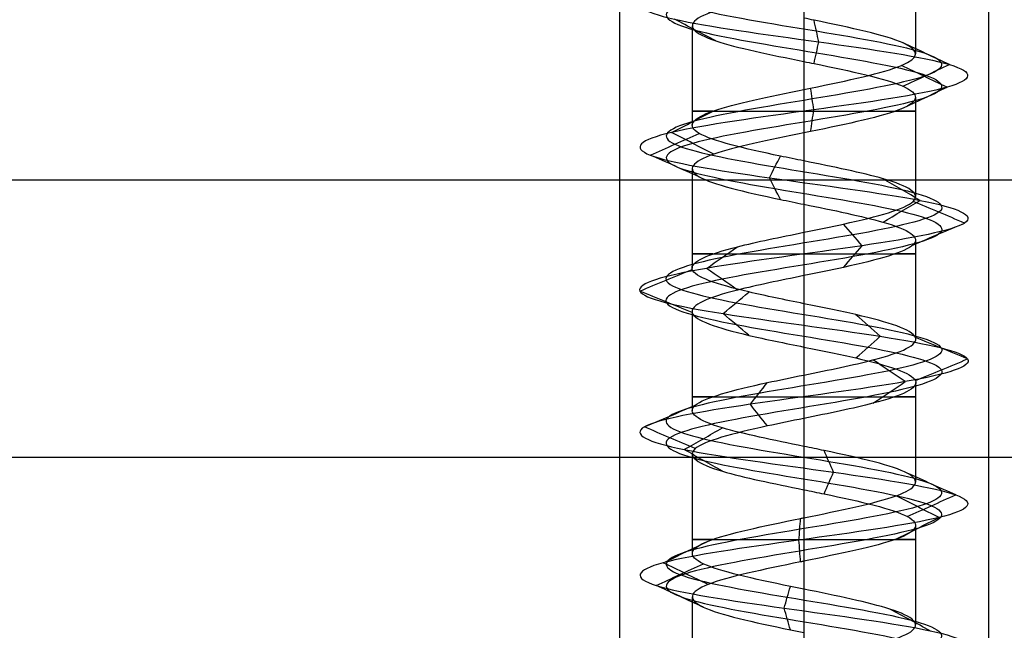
# Model space of a CAD drawing. Header units: millimetres. Extents: x -429 to 422, y -262 to 259.
# Tile 432 of 656: x -144 to -128, y 183 to 193. Entities that reach past the tile are written whole.
import ezdxf

# ---------------------------------------------------------------- set-up
doc = ezdxf.new("R2010")
doc.units = ezdxf.units.MM
doc.layers.add('Default', color=7, linetype='Continuous', true_color=0x000000)

msp = doc.modelspace()

# ---------------------------------------------------------------- linework, layer by layer
at = {"layer": 'Default', "color": 9, "true_color": 0xbebcba}
for p, q in [((-129.312, 194.227, 776.822), (-129.312, 192.612, 776.822)), ((-132.943, 193.068, 776.822), (-132.943, 191.452, 776.822)), ((-131.127, 192.488, 775.003), (-131.127, 190.873, 775.006)), ((-129.312, 191.908, 776.822), (-129.312, 190.294, 776.822)), ((-132.943, 190.748, 776.822), (-132.943, 189.134, 776.822)), ((-131.127, 190.169, 775.006), (-131.127, 188.555, 775.011)), ((-129.312, 189.589, 776.822), (-129.312, 187.976, 776.822)), ((-132.943, 188.43, 776.822), (-132.943, 186.816, 776.822)), ((-131.127, 187.851, 775.011), (-131.127, 186.238, 775.005)), ((-129.312, 187.273, 776.822), (-129.312, 185.658, 776.822)), ((-132.943, 186.113, 776.822), (-132.943, 184.498, 776.822)), ((-131.127, 185.533, 775.005), (-131.127, 183.919, 775.003)), ((-129.312, 184.954, 776.822), (-129.312, 183.34, 776.822)), ((-132.943, 183.794, 776.822), (-132.943, 182.18, 776.822))]:
    msp.add_line(p, q, dxfattribs=at)
at = {"layer": 'Default'}
for p, q in [((-418.127, 190.565, 780.822), (411.873, 190.565, 780.822)), ((-418.127, 190.565, 873.822), (411.873, 190.565, 873.822))]:
    msp.add_line(p, q, dxfattribs=at)
at = {"layer": 'Default', "color": 9, "true_color": 0xbebcba, "extrusion": (0, -1, 0)}
for centre, start, end in [((-131.127, 776.822, -191.68), 144.5389, 270), ((-131.127, 776.822, -191.68), 270, 35.3645), ((-131.127, 776.822, -189.362), 144.5782, 270), ((-131.127, 776.822, -189.362), 270, 35.2203), ((-131.127, 776.822, -187.044), 144.6441, 270), ((-131.127, 776.822, -187.044), 270, 35.432), ((-131.127, 776.822, -184.726), 144.6197, 270), ((-131.127, 776.822, -184.726), 270, 35.4392)]:
    msp.add_arc(centre, 1.816, start, end, dxfattribs=at)
at = {"layer": 'Default', "color": 9, "true_color": 0xbebcba}
for points, degree in [([(-131.127, 199.97, 774.583), (-130.383, 199.848, 774.583), (-128.908, 199.603, 775.383), (-128.713, 199.235, 777.91), (-130.73, 198.867, 779.438), (-133.108, 198.499, 778.577), (-133.677, 198.132, 776.111), (-131.915, 197.764, 774.296), (-129.433, 197.396, 774.789), (-128.5, 197.028, 777.141), (-129.969, 196.66, 779.202), (-132.497, 196.293, 779.087), (-133.773, 195.925, 776.902), (-132.631, 195.557, 774.644), (-130.115, 195.189, 774.377), (-128.524, 194.821, 776.345), (-129.313, 194.454, 778.749), (-131.761, 194.086, 779.392), (-133.629, 193.718, 777.686), (-133.211, 193.35, 775.19), (-130.888, 192.983, 774.187), (-128.784, 192.615, 775.592), (-128.822, 192.247, 778.122), (-130.968, 191.879, 779.464), (-133.259, 191.511, 778.391), (-133.602, 191.144, 775.884), (-131.683, 190.776, 774.235), (-129.256, 190.408, 774.951), (-128.54, 190.04, 777.378), (-130.189, 189.673, 779.297), (-132.696, 189.305, 778.954), (-133.769, 188.937, 776.662), (-132.428, 188.569, 774.517), (-129.897, 188.201, 774.479), (-128.492, 187.834, 776.583), (-129.495, 187.466, 778.906), (-131.991, 187.098, 779.324), (-133.697, 186.73, 777.456), (-133.054, 186.362, 775.008), (-130.65, 185.995, 774.219), (-128.682, 185.627, 775.809), (-128.949, 185.259, 778.326), (-131.207, 184.891, 779.468), (-133.392, 184.524, 778.191), (-133.507, 184.156, 775.664), (-131.446, 183.788, 774.195), (-129.094, 183.42, 775.128), (-128.601, 183.052, 777.61), (-130.417, 182.685, 779.372), (-132.882, 182.317, 778.803), (-133.744, 181.949, 776.424), (-132.214, 181.581, 774.409), (-129.69, 181.213, 774.6), (-128.481, 180.846, 776.822), (-129.69, 180.478, 779.045), (-132.214, 180.11, 779.236), (-133.744, 179.742, 777.22), (-132.882, 179.375, 774.841), (-130.417, 179.007, 774.273), (-128.601, 178.639, 776.035), (-129.094, 178.271, 778.517), (-131.446, 177.903, 779.449), (-133.507, 177.536, 777.981), (-133.392, 177.168, 775.453), (-131.207, 176.8, 774.177), (-128.949, 176.432, 775.319), (-128.682, 176.064, 777.835), (-130.65, 175.697, 779.425), (-133.054, 175.329, 778.636), (-133.697, 174.961, 776.189), (-131.991, 174.593, 774.32), (-129.495, 174.226, 774.739), (-128.492, 173.858, 777.062), (-129.897, 173.49, 779.166), (-132.428, 173.122, 779.127), (-133.769, 172.754, 776.982), (-132.696, 172.387, 774.691), (-130.189, 172.019, 774.348), (-128.54, 171.651, 776.267), (-129.256, 171.283, 778.694), (-131.683, 170.916, 779.41), (-133.602, 170.548, 777.761), (-133.259, 170.18, 775.254), (-130.968, 169.812, 774.181), (-128.822, 169.444, 775.522), (-128.784, 169.077, 778.052), (-130.888, 168.709, 779.458), (-133.211, 168.341, 778.454), (-133.629, 167.973, 775.959), (-131.761, 167.605, 774.253), (-129.313, 167.238, 774.895), (-128.524, 166.87, 777.299), (-130.115, 166.502, 779.267), (-132.631, 166.134, 779), (-133.773, 165.767, 776.742), (-132.497, 165.399, 774.557), (-129.969, 165.031, 774.443), (-128.5, 164.663, 776.503), (-129.433, 164.295, 778.855), (-131.915, 163.928, 779.349), (-133.677, 163.56, 777.533), (-133.108, 163.192, 775.067), (-130.73, 162.824, 774.206), (-128.713, 162.456, 775.735), (-128.908, 162.089, 778.262), (-130.383, 161.843, 779.062), (-131.127, 161.721, 779.062)], 3), ([(-131.127, 199.794, 774.156), (-130.242, 199.671, 774.156), (-128.485, 199.426, 775.109), (-128.253, 199.058, 778.116), (-130.654, 198.691, 779.936), (-133.485, 198.323, 778.912), (-134.162, 197.955, 775.976), (-132.064, 197.587, 773.815), (-129.111, 197.219, 774.402), (-128, 196.852, 777.202), (-129.748, 196.484, 779.655), (-132.757, 196.116, 779.518), (-134.276, 195.748, 776.917), (-132.917, 195.381, 774.23), (-129.922, 195.013, 773.912), (-128.029, 194.645, 776.254), (-128.968, 194.277, 779.116), (-131.881, 193.909, 779.881), (-134.105, 193.542, 777.85), (-133.607, 193.174, 774.879), (-130.842, 192.806, 773.685), (-128.338, 192.438, 775.358), (-128.384, 192.07, 778.37), (-130.937, 191.703, 779.967), (-133.665, 191.335, 778.689), (-134.073, 190.967, 775.705), (-131.789, 190.599, 773.742), (-128.9, 190.232, 774.595), (-128.047, 189.864, 777.483), (-130.01, 189.496, 779.768), (-132.994, 189.128, 779.36), (-134.272, 188.76, 776.632), (-132.675, 188.393, 774.078), (-129.663, 188.025, 774.033), (-127.99, 187.657, 776.537), (-129.185, 187.289, 779.302), (-132.155, 186.921, 779.8), (-134.186, 186.554, 777.576), (-133.421, 186.186, 774.663), (-130.56, 185.818, 773.724), (-128.217, 185.45, 775.617), (-128.535, 185.083, 778.612), (-131.223, 184.715, 779.971), (-133.823, 184.347, 778.452), (-133.96, 183.979, 775.443), (-131.507, 183.611, 773.695), (-128.707, 183.244, 774.805), (-128.12, 182.876, 777.759), (-130.281, 182.508, 779.857), (-133.216, 182.14, 779.18), (-134.242, 181.772, 776.348), (-132.42, 181.405, 773.95), (-129.417, 181.037, 774.177), (-127.977, 180.669, 776.822), (-129.417, 180.301, 779.468), (-132.42, 179.934, 779.695), (-134.242, 179.566, 777.296), (-133.216, 179.198, 774.464), (-130.281, 178.83, 773.788), (-128.12, 178.462, 775.885), (-128.707, 178.095, 778.839), (-131.507, 177.727, 779.949), (-133.96, 177.359, 778.201), (-133.823, 176.991, 775.193), (-131.223, 176.624, 773.673), (-128.535, 176.256, 775.033), (-128.217, 175.888, 778.028), (-130.56, 175.52, 779.921), (-133.421, 175.152, 778.981), (-134.186, 174.785, 776.068), (-132.155, 174.417, 773.844), (-129.185, 174.049, 774.342), (-127.99, 173.681, 777.107), (-129.663, 173.313, 779.612), (-132.675, 172.946, 779.566), (-134.272, 172.578, 777.012), (-132.994, 172.21, 774.285), (-130.01, 171.842, 773.877), (-128.047, 171.475, 776.161), (-128.9, 171.107, 779.05), (-131.789, 170.739, 779.902), (-134.073, 170.371, 777.939), (-133.665, 170.003, 774.955), (-130.937, 169.636, 773.678), (-128.384, 169.268, 775.275), (-128.338, 168.9, 778.286), (-130.842, 168.532, 779.959), (-133.607, 168.164, 778.765), (-134.105, 167.797, 775.795), (-131.881, 167.429, 773.764), (-128.968, 167.061, 774.528), (-128.029, 166.693, 777.39), (-129.922, 166.326, 779.733), (-132.917, 165.958, 779.415), (-134.276, 165.59, 776.727), (-132.757, 165.222, 774.126), (-129.748, 164.854, 773.99), (-128, 164.487, 776.442), (-129.111, 164.119, 779.242), (-132.064, 163.751, 779.83), (-134.162, 163.383, 777.668), (-133.485, 163.015, 774.733), (-130.654, 162.648, 773.709), (-128.253, 162.28, 775.528), (-128.485, 161.912, 778.535), (-130.242, 161.667, 779.488), (-131.127, 161.544, 779.488)], 3), ([(-131.127, 199.617, 774.583), (-130.383, 199.495, 774.583), (-128.908, 199.25, 775.383), (-128.713, 198.882, 777.909), (-130.73, 198.514, 779.438), (-133.108, 198.146, 778.577), (-133.677, 197.778, 776.111), (-131.915, 197.411, 774.296), (-129.433, 197.043, 774.789), (-128.5, 196.675, 777.141), (-129.969, 196.307, 779.202), (-132.497, 195.94, 779.087), (-133.773, 195.572, 776.902), (-132.631, 195.204, 774.644), (-130.115, 194.836, 774.377), (-128.524, 194.468, 776.345), (-129.313, 194.101, 778.749), (-131.761, 193.733, 779.392), (-133.629, 193.365, 777.686), (-133.211, 192.997, 775.19), (-130.888, 192.629, 774.187), (-128.784, 192.262, 775.592), (-128.822, 191.894, 778.122), (-130.968, 191.526, 779.464), (-133.259, 191.158, 778.391), (-133.602, 190.791, 775.884), (-131.683, 190.423, 774.235), (-129.256, 190.055, 774.951), (-128.54, 189.687, 777.378), (-130.189, 189.319, 779.297), (-132.696, 188.952, 778.954), (-133.769, 188.584, 776.662), (-132.427, 188.216, 774.517), (-129.898, 187.848, 774.479), (-128.492, 187.48, 776.583), (-129.495, 187.113, 778.905), (-131.991, 186.745, 779.324), (-133.697, 186.377, 777.456), (-133.054, 186.009, 775.008), (-130.65, 185.642, 774.219), (-128.682, 185.274, 775.809), (-128.949, 184.906, 778.326), (-131.207, 184.538, 779.468), (-133.392, 184.17, 778.191), (-133.507, 183.803, 775.664), (-131.446, 183.435, 774.195), (-129.094, 183.067, 775.128), (-128.601, 182.699, 777.61), (-130.417, 182.331, 779.372), (-132.882, 181.964, 778.803), (-133.744, 181.596, 776.424), (-132.214, 181.228, 774.409), (-129.69, 180.86, 774.6), (-128.481, 180.493, 776.822), (-129.69, 180.125, 779.045), (-132.214, 179.757, 779.236), (-133.744, 179.389, 777.22), (-132.882, 179.021, 774.841), (-130.417, 178.654, 774.273), (-128.601, 178.286, 776.035), (-129.094, 177.918, 778.517), (-131.446, 177.55, 779.449), (-133.507, 177.183, 777.981), (-133.392, 176.815, 775.453), (-131.207, 176.447, 774.177), (-128.949, 176.079, 775.319), (-128.682, 175.711, 777.835), (-130.65, 175.344, 779.425), (-133.054, 174.976, 778.636), (-133.697, 174.608, 776.189), (-131.991, 174.24, 774.32), (-129.495, 173.872, 774.739), (-128.492, 173.505, 777.062), (-129.898, 173.137, 779.166), (-132.427, 172.769, 779.127), (-133.769, 172.401, 776.982), (-132.696, 172.034, 774.691), (-130.189, 171.666, 774.348), (-128.54, 171.298, 776.267), (-129.256, 170.93, 778.694), (-131.683, 170.562, 779.41), (-133.602, 170.195, 777.761), (-133.259, 169.827, 775.254), (-130.968, 169.459, 774.181), (-128.822, 169.091, 775.522), (-128.784, 168.723, 778.052), (-130.888, 168.356, 779.458), (-133.211, 167.988, 778.454), (-133.629, 167.62, 775.959), (-131.761, 167.252, 774.253), (-129.313, 166.885, 774.895), (-128.524, 166.517, 777.299), (-130.115, 166.149, 779.267), (-132.631, 165.781, 779), (-133.773, 165.413, 776.742), (-132.497, 165.046, 774.557), (-129.969, 164.678, 774.443), (-128.5, 164.31, 776.503), (-129.433, 163.942, 778.855), (-131.915, 163.574, 779.349), (-133.677, 163.207, 777.533), (-133.108, 162.839, 775.067), (-130.73, 162.471, 774.206), (-128.713, 162.103, 775.735), (-128.908, 161.736, 778.262), (-130.383, 161.49, 779.062), (-131.127, 161.368, 779.062)], 3), ([(-131.127, 193.646, 778.638), (-131.127, 192.839, 778.638), (-131.127, 192.032, 778.638)], 2), ([(-132.559, 192.821, 775.701), (-132.782, 192.939, 775.526), (-133.006, 193.056, 775.351), (-133.229, 193.174, 775.175)], 3), ([(-130.886, 192.806, 774.163), (-130.911, 192.924, 774.446), (-130.937, 193.041, 774.729), (-130.963, 193.159, 775.012)], 3), ([(-130.963, 192.453, 775.012), (-130.937, 192.571, 774.729), (-130.911, 192.688, 774.446), (-130.886, 192.806, 774.163)], 3), ([(-128.763, 192.438, 775.581), (-129.015, 192.556, 775.713), (-129.266, 192.673, 775.846), (-129.518, 192.791, 775.978)], 3), ([(-128.802, 192.07, 778.134), (-129.049, 192.188, 777.994), (-129.297, 192.306, 777.855), (-129.545, 192.423, 777.715)], 3), ([(-129.518, 192.086, 775.978), (-129.266, 192.203, 775.846), (-129.015, 192.321, 775.713), (-128.763, 192.438, 775.581)], 3), ([(-130.966, 191.703, 779.488), (-130.983, 191.82, 779.204), (-131.001, 191.938, 778.919), (-131.018, 192.056, 778.635)], 3), ([(-129.545, 191.718, 777.715), (-129.297, 191.835, 777.855), (-129.049, 191.953, 777.994), (-128.802, 192.07, 778.134)], 3), ([(-131.018, 191.35, 778.636), (-131.001, 191.467, 778.92), (-130.983, 191.585, 779.204), (-130.966, 191.703, 779.488)], 3), ([(-133.278, 191.335, 778.405), (-133.049, 191.452, 778.236), (-132.82, 191.57, 778.068), (-132.591, 191.687, 777.899)], 3), ([(-133.624, 190.967, 775.875), (-133.359, 191.084, 775.976), (-133.093, 191.202, 776.077), (-132.828, 191.319, 776.177)], 3), ([(-132.591, 190.982, 777.899), (-132.82, 191.1, 778.068), (-133.049, 191.217, 778.236), (-133.278, 191.335, 778.405)], 3), ([(-131.127, 191.328, 778.638), (-131.127, 190.521, 778.638), (-131.127, 189.714, 778.638)], 2), ([(-132.827, 190.614, 776.178), (-133.093, 190.732, 776.077), (-133.358, 190.85, 775.976), (-133.624, 190.967, 775.875)], 3), ([(-131.688, 190.599, 774.211), (-131.628, 190.717, 774.489), (-131.569, 190.834, 774.766), (-131.509, 190.951, 775.043)], 3), ([(-131.509, 190.247, 775.045), (-131.569, 190.364, 774.767), (-131.628, 190.482, 774.489), (-131.688, 190.599, 774.211)], 3), ([(-129.239, 190.232, 774.934), (-129.44, 190.349, 775.135), (-129.641, 190.466, 775.336), (-129.842, 190.584, 775.537)], 3), ([(-129.842, 189.879, 775.536), (-129.641, 189.997, 775.336), (-129.44, 190.114, 775.135), (-129.239, 190.232, 774.934)], 3), ([(-128.517, 189.864, 777.383), (-128.794, 189.981, 777.323), (-129.072, 190.099, 777.263), (-129.35, 190.216, 777.204)], 3), ([(-130.181, 189.496, 779.319), (-130.281, 189.613, 779.054), (-130.382, 189.73, 778.789), (-130.482, 189.848, 778.524)], 3), ([(-129.349, 189.512, 777.204), (-129.071, 189.629, 777.264), (-128.794, 189.746, 777.323), (-128.517, 189.864, 777.383)], 3), ([(-132.71, 189.128, 778.973), (-132.542, 189.245, 778.745), (-132.374, 189.362, 778.517), (-132.206, 189.48, 778.289)], 3), ([(-130.482, 189.144, 778.524), (-130.381, 189.262, 778.789), (-130.281, 189.379, 779.054), (-130.181, 189.496, 779.319)], 3), ([(-133.793, 188.76, 776.661), (-133.51, 188.878, 776.678), (-133.227, 188.995, 776.695), (-132.945, 189.112, 776.712)], 3), ([(-132.206, 188.777, 778.289), (-132.374, 188.894, 778.517), (-132.542, 189.011, 778.745), (-132.71, 189.128, 778.973)], 3), ([(-131.127, 189.01, 778.638), (-131.127, 188.203, 778.638), (-131.127, 187.396, 778.638)], 2), ([(-132.945, 188.409, 776.712), (-133.227, 188.526, 776.695), (-133.51, 188.643, 776.678), (-133.793, 188.76, 776.661)], 3), ([(-132.439, 188.393, 774.496), (-132.3, 188.51, 774.743), (-132.161, 188.627, 774.99), (-132.022, 188.744, 775.237)], 3), ([(-132.022, 188.041, 775.237), (-132.161, 188.158, 774.99), (-132.3, 188.275, 774.743), (-132.439, 188.393, 774.496)], 3), ([(-129.886, 188.025, 774.458), (-130.018, 188.142, 774.709), (-130.15, 188.259, 774.959), (-130.281, 188.376, 775.21)], 3), ([(-130.281, 187.673, 775.21), (-130.15, 187.791, 774.959), (-130.018, 187.908, 774.709), (-129.886, 188.025, 774.458)], 3), ([(-128.468, 187.657, 776.581), (-128.75, 187.774, 776.606), (-129.032, 187.891, 776.632), (-129.314, 188.008, 776.657)], 3), ([(-129.481, 187.289, 778.924), (-129.655, 187.406, 778.701), (-129.83, 187.524, 778.478), (-130.005, 187.641, 778.255)], 3), ([(-129.315, 187.306, 776.657), (-129.032, 187.423, 776.632), (-128.75, 187.54, 776.606), (-128.468, 187.657, 776.581)], 3), ([(-131.998, 186.921, 779.346), (-131.906, 187.039, 779.078), (-131.813, 187.156, 778.81), (-131.721, 187.273, 778.542)], 3), ([(-130.005, 186.938, 778.255), (-129.83, 187.055, 778.478), (-129.655, 187.172, 778.701), (-129.481, 187.289, 778.924)], 3), ([(-133.72, 186.554, 777.461), (-133.444, 186.671, 777.393), (-133.169, 186.789, 777.325), (-132.893, 186.906, 777.257)], 3), ([(-131.721, 186.57, 778.542), (-131.813, 186.687, 778.81), (-131.906, 186.804, 779.078), (-131.998, 186.921, 779.346)], 3), ([(-131.127, 186.692, 778.638), (-131.127, 185.885, 778.638), (-131.127, 185.078, 778.638)], 2), ([(-132.893, 186.201, 777.257), (-133.169, 186.319, 777.325), (-133.444, 186.436, 777.393), (-133.72, 186.554, 777.461)], 3), ([(-133.072, 186.186, 774.992), (-132.865, 186.303, 775.187), (-132.658, 186.421, 775.381), (-132.451, 186.538, 775.576)], 3), ([(-132.451, 185.833, 775.576), (-132.658, 185.951, 775.382), (-132.865, 186.068, 775.187), (-133.072, 186.186, 774.992)], 3), ([(-130.646, 185.818, 774.196), (-130.697, 185.935, 774.475), (-130.748, 186.053, 774.754), (-130.799, 186.17, 775.032)], 3), ([(-130.8, 185.465, 775.035), (-130.749, 185.583, 774.755), (-130.697, 185.701, 774.475), (-130.646, 185.818, 774.196)], 3), ([(-128.66, 185.45, 775.8), (-128.922, 185.568, 775.909), (-129.185, 185.685, 776.017), (-129.447, 185.802, 776.126)], 3), ([(-128.93, 185.083, 778.339), (-129.164, 185.2, 778.178), (-129.398, 185.318, 778.016), (-129.631, 185.435, 777.855)], 3), ([(-129.449, 185.097, 776.127), (-129.186, 185.215, 776.018), (-128.923, 185.333, 775.909), (-128.66, 185.45, 775.8)], 3), ([(-131.208, 184.715, 779.491), (-131.199, 184.832, 779.207), (-131.191, 184.95, 778.922), (-131.182, 185.068, 778.638)], 3), ([(-129.632, 184.73, 777.854), (-129.398, 184.847, 778.016), (-129.164, 184.965, 778.177), (-128.93, 185.083, 778.339)], 3), ([(-133.413, 184.347, 778.204), (-133.169, 184.465, 778.056), (-132.926, 184.582, 777.909), (-132.682, 184.7, 777.762)], 3), ([(-131.182, 184.362, 778.638), (-131.191, 184.479, 778.922), (-131.199, 184.597, 779.207), (-131.208, 184.715, 779.491)], 3), ([(-132.682, 183.994, 777.762), (-132.926, 184.112, 777.909), (-133.169, 184.229, 778.056), (-133.413, 184.347, 778.204)], 3), ([(-131.127, 184.374, 778.638), (-131.127, 183.567, 778.638), (-131.127, 182.76, 778.638)], 2), ([(-133.528, 183.979, 775.653), (-133.273, 184.097, 775.778), (-133.017, 184.214, 775.902), (-132.761, 184.332, 776.027)], 3), ([(-132.761, 183.627, 776.027), (-133.017, 183.744, 775.902), (-133.273, 183.862, 775.778), (-133.528, 183.979, 775.653)], 3), ([(-131.449, 183.611, 774.171), (-131.415, 183.729, 774.453), (-131.381, 183.846, 774.736), (-131.347, 183.964, 775.018)], 3), ([(-131.347, 183.259, 775.018), (-131.381, 183.376, 774.736), (-131.415, 183.494, 774.453), (-131.449, 183.611, 774.171)], 3), ([(-129.076, 183.244, 775.113), (-129.294, 183.361, 775.294), (-129.512, 183.479, 775.476), (-129.731, 183.596, 775.658)], 3)]:
    msp.add_open_spline(points, degree=degree, dxfattribs=at)
at = {"layer": 'Default'}
for points in [[(-134.127, 195.065, 776.822), (-134.127, 172.565, 776.822), (-134.127, 150.065, 776.822)], [(-131.127, 195.065, 779.822), (-131.127, 172.565, 779.822), (-131.127, 150.065, 779.822)], [(-131.127, 195.065, 773.822), (-131.127, 172.565, 773.822), (-131.127, 150.065, 773.822)], [(-128.127, 195.065, 776.822), (-128.127, 172.565, 776.822), (-128.127, 150.065, 776.822)], [(-418.127, 186.065, 780.822), (-3.127, 186.065, 780.822), (411.873, 186.065, 780.822)], [(-418.127, 186.065, 873.822), (-3.127, 186.065, 873.822), (411.873, 186.065, 873.822)], [(-418.127, 186.065, 827.322), (-3.127, 186.065, 827.322), (411.873, 186.065, 827.322)]]:
    msp.add_open_spline(points, degree=2, dxfattribs=at)
at = {"layer": 'Default', "color": 9, "true_color": 0xbebcba}
for points, knots in [([(-131.127, 193.646, 778.638), (-131.274, 193.617, 778.639), (-132.022, 193.464, 778.556), (-133.155, 193.19, 777.522), (-132.826, 192.833, 775.56), (-131.673, 192.599, 775.007), (-131.127, 192.488, 775.003)], [-16.735145, -16.735145, -16.735145, -16.735145, -16.091486, -13.436391, -10.781296, -8.369707, -8.369707, -8.369707, -8.369707]), ([(-131.127, 192.032, 778.638), (-131.091, 192.04, 778.638), (-131.055, 192.047, 778.637), (-131.018, 192.055, 778.635), (-130.419, 192.177, 778.599), (-129.839, 192.3, 778.237), (-129.543, 192.423, 777.714), (-129.248, 192.545, 777.191), (-129.238, 192.668, 776.507), (-129.517, 192.79, 775.975), (-129.796, 192.913, 775.443), (-130.364, 193.035, 775.064), (-130.962, 193.158, 775.01), (-131.017, 193.169, 775.005), (-131.072, 193.181, 775.002), (-131.127, 193.192, 775.003)], [-15.638496, -15.638496, -15.638496, -15.638496, -15.494179, -15.494179, -15.494179, -13.008298, -13.008298, -13.008298, -10.523023, -10.523023, -10.523023, -8.037877, -8.037877, -8.037877, -7.809918, -7.809918, -7.809918, -7.809918]), ([(-131.127, 192.488, 775.003), (-131.072, 192.476, 775.002), (-130.416, 192.343, 775.029), (-129.227, 192.086, 775.823), (-129.259, 191.718, 777.874), (-130.454, 191.466, 778.621), (-131.091, 191.336, 778.638), (-131.127, 191.328, 778.638)], [-8.369707, -8.369707, -8.369707, -8.369707, -8.1262, -5.471105, -2.81601, -0.160914, 0, 0, 0, 0]), ([(-131.127, 190.873, 775.006), (-131.256, 190.899, 775.004), (-131.384, 190.925, 775.017), (-131.51, 190.951, 775.043), (-132.097, 191.074, 775.169), (-132.616, 191.197, 775.615), (-132.828, 191.319, 776.176), (-133.041, 191.442, 776.737), (-132.949, 191.564, 777.415), (-132.593, 191.687, 777.898), (-132.258, 191.802, 778.352), (-131.692, 191.917, 778.635), (-131.127, 192.032, 778.638)], [-7.823676, -7.823676, -7.823676, -7.823676, -7.293295, -7.293295, -7.293295, -4.808244, -4.808244, -4.808244, -2.323295, -2.323295, -2.323295, 0, 0, 0, 0]), ([(-131.127, 191.328, 778.638), (-131.692, 191.213, 778.635), (-132.862, 190.975, 778.051), (-133.134, 190.615, 776.06), (-131.986, 190.344, 775.074), (-131.256, 190.195, 775.004), (-131.127, 190.169, 775.006)], [-16.717817, -16.717817, -16.717817, -16.717817, -14.227024, -11.574528, -8.922032, -8.356096, -8.356096, -8.356096, -8.356096]), ([(-131.127, 189.714, 778.638), (-130.907, 189.759, 778.639), (-130.688, 189.803, 778.602), (-130.484, 189.848, 778.525), (-129.922, 189.971, 778.311), (-129.476, 190.093, 777.793), (-129.35, 190.216, 777.205), (-129.224, 190.338, 776.617), (-129.417, 190.461, 775.961), (-129.842, 190.584, 775.536), (-130.176, 190.68, 775.202), (-130.653, 190.776, 775.011), (-131.127, 190.873, 775.006)], [-15.625304, -15.625304, -15.625304, -15.625304, -14.752315, -14.752315, -14.752315, -12.265708, -12.265708, -12.265708, -9.779131, -9.779131, -9.779131, -7.823676, -7.823676, -7.823676, -7.823676]), ([(-131.127, 190.169, 775.006), (-130.653, 190.072, 775.011), (-129.57, 189.853, 775.445), (-129.03, 189.512, 777.274), (-130.084, 189.222, 778.5), (-130.907, 189.055, 778.639), (-131.127, 189.01, 778.638)], [-8.356096, -8.356096, -8.356096, -8.356096, -6.269536, -3.61704, -0.964544, 0, 0, 0, 0]), ([(-131.127, 188.555, 775.011), (-131.439, 188.618, 775.011), (-131.751, 188.682, 775.088), (-132.021, 188.745, 775.24), (-132.544, 188.867, 775.535), (-132.907, 188.99, 776.115), (-132.943, 189.112, 776.714), (-132.979, 189.235, 777.314), (-132.689, 189.358, 777.933), (-132.205, 189.48, 778.289), (-131.898, 189.558, 778.516), (-131.512, 189.636, 778.635), (-131.127, 189.714, 778.638)], [-7.796921, -7.796921, -7.796921, -7.796921, -6.516555, -6.516555, -6.516555, -4.030681, -4.030681, -4.030681, -1.544826, -1.544826, -1.544826, 0, 0, 0, 0]), ([(-131.127, 189.01, 778.638), (-131.512, 188.932, 778.635), (-132.505, 188.731, 778.327), (-133.269, 188.408, 776.695), (-132.357, 188.1, 775.236), (-131.439, 187.914, 775.011), (-131.127, 187.851, 775.011)], [-16.671132, -16.671132, -16.671132, -16.671132, -14.989298, -12.343786, -9.698274, -8.335658, -8.335658, -8.335658, -8.335658]), ([(-131.127, 187.396, 778.638), (-130.725, 187.478, 778.635), (-130.32, 187.56, 778.502), (-130.006, 187.641, 778.256), (-129.533, 187.764, 777.885), (-129.262, 187.887, 777.258), (-129.316, 188.009, 776.659), (-129.37, 188.132, 776.061), (-129.75, 188.254, 775.493), (-130.282, 188.377, 775.214), (-130.54, 188.436, 775.078), (-130.834, 188.496, 775.011), (-131.127, 188.555, 775.011)], [-15.59455, -15.59455, -15.59455, -15.59455, -13.973848, -13.973848, -13.973848, -11.488128, -11.488128, -11.488128, -9.002379, -9.002379, -9.002379, -7.796921, -7.796921, -7.796921, -7.796921]), ([(-131.127, 187.851, 775.011), (-130.834, 187.792, 775.011), (-129.934, 187.61, 775.217), (-128.99, 187.305, 776.63), (-129.713, 186.978, 778.303), (-130.725, 186.774, 778.635), (-131.127, 186.692, 778.638)], [-8.335658, -8.335658, -8.335658, -8.335658, -7.052762, -4.40725, -1.761738, 0, 0, 0, 0]), ([(-131.127, 186.238, 775.005), (-131.619, 186.338, 775.01), (-132.115, 186.438, 775.218), (-132.451, 186.538, 775.575), (-132.863, 186.661, 776.013), (-133.036, 186.783, 776.675), (-132.892, 186.906, 777.258), (-132.748, 187.028, 777.842), (-132.287, 187.151, 778.347), (-131.719, 187.274, 778.543), (-131.53, 187.314, 778.608), (-131.329, 187.355, 778.639), (-131.127, 187.396, 778.638)], [-7.803231, -7.803231, -7.803231, -7.803231, -5.772465, -5.772465, -5.772465, -3.285917, -3.285917, -3.285917, -0.799324, -0.799324, -0.799324, 0, 0, 0, 0]), ([(-131.127, 186.692, 778.638), (-131.329, 186.651, 778.639), (-132.134, 186.488, 778.515), (-133.21, 186.202, 777.336), (-132.721, 185.856, 775.473), (-131.619, 185.634, 775.01), (-131.127, 185.533, 775.005)], [-16.728505, -16.728505, -16.728505, -16.728505, -15.8438, -13.189681, -10.535562, -8.367307, -8.367307, -8.367307, -8.367307]), ([(-131.127, 185.078, 778.638), (-130.545, 185.197, 778.637), (-129.961, 185.316, 778.332), (-129.63, 185.435, 777.853), (-129.289, 185.557, 777.359), (-129.217, 185.68, 776.679), (-129.447, 185.802, 776.125), (-129.676, 185.925, 775.57), (-130.208, 186.048, 775.14), (-130.799, 186.17, 775.032), (-130.907, 186.193, 775.013), (-131.017, 186.215, 775.004), (-131.127, 186.238, 775.005)], [-15.632466, -15.632466, -15.632466, -15.632466, -13.228322, -13.228322, -13.228322, -10.743345, -10.743345, -10.743345, -8.258283, -8.258283, -8.258283, -7.803231, -7.803231, -7.803231, -7.803231]), ([(-131.127, 185.533, 775.005), (-131.017, 185.511, 775.004), (-130.305, 185.366, 775.062), (-129.145, 185.098, 776), (-129.359, 184.734, 778.018), (-130.545, 184.493, 778.637), (-131.127, 184.374, 778.638)], [-8.367307, -8.367307, -8.367307, -8.367307, -7.881443, -5.227324, -2.573205, 0, 0, 0, 0]), ([(-131.127, 183.919, 775.003), (-131.201, 183.934, 775.003), (-131.274, 183.949, 775.007), (-131.347, 183.963, 775.015), (-131.943, 184.086, 775.088), (-132.5, 184.209, 775.484), (-132.763, 184.331, 776.024), (-133.026, 184.454, 776.564), (-132.995, 184.576, 777.247), (-132.684, 184.699, 777.761), (-132.373, 184.822, 778.275), (-131.782, 184.944, 778.619), (-131.182, 185.067, 778.637), (-131.164, 185.071, 778.638), (-131.146, 185.074, 778.638), (-131.127, 185.078, 778.638)], [-7.832008, -7.832008, -7.832008, -7.832008, -7.528171, -7.528171, -7.528171, -5.043059, -5.043059, -5.043059, -2.557914, -2.557914, -2.557914, -0.07214, -0.07214, -0.07214, 0, 0, 0, 0]), ([(-131.127, 184.374, 778.638), (-131.146, 184.37, 778.638), (-131.765, 184.244, 778.63), (-132.964, 183.995, 777.93), (-133.057, 183.627, 775.881), (-131.875, 183.367, 775.039), (-131.201, 183.229, 775.003), (-131.127, 183.214, 775.003)], [-16.737468, -16.737468, -16.737468, -16.737468, -16.657, -14.001537, -11.346073, -8.690609, -8.366026, -8.366026, -8.366026, -8.366026]), ([(-131.127, 182.76, 778.638), (-130.963, 182.793, 778.639), (-130.798, 182.827, 778.619), (-130.641, 182.86, 778.575), (-130.062, 182.983, 778.413), (-129.571, 183.105, 777.937), (-129.392, 183.228, 777.363), (-129.213, 183.351, 776.79), (-129.347, 183.473, 776.119), (-129.731, 183.596, 775.657), (-130.069, 183.703, 775.252), (-130.599, 183.811, 775.008), (-131.127, 183.919, 775.003)], [-15.63939, -15.63939, -15.63939, -15.63939, -14.986777, -14.986777, -14.986777, -12.500257, -12.500257, -12.500257, -10.013878, -10.013878, -10.013878, -7.832008, -7.832008, -7.832008, -7.832008])]:
    msp.add_open_spline(points, degree=3, knots=knots, dxfattribs=at)

doc.saveas('drawing.dxf')
